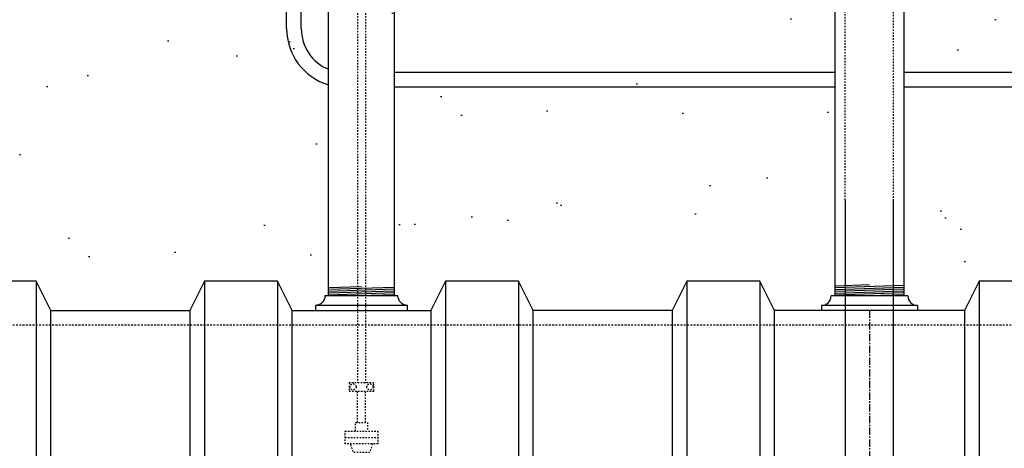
# Model space of a CAD drawing. Extents: x -285 to 5863, y 308 to 3178.
# Tile 328 of 622: x 1737 to 1804, y 906 to 935. Entities that reach past the tile are written whole.
import ezdxf

# ---------------------------------------------------------------- set-up
doc = ezdxf.new("R2010")
doc.units = 0
doc.header["$MEASUREMENT"] = 0
doc.header["$PDSIZE"] = 1
for name, pattern in [('CENTER1', [0.6625, 0.5, -0.075, 0.0125, -0.075]), ('HIDDEN3', [0.1875, 0.125, -0.0625]), ('HIDDEN5', [0.05, 0.025, -0.025])]:
    doc.linetypes.add(name, pattern=pattern)
doc.layers.get('DEFPOINTS').update_dxf_attribs({"linetype": 'CONTINUOUS'})
for name, color, linetype in [('CENTERLINE', 3, 'CENTER1'), ('CONDUIT', 2, 'CONTINUOUS'), ('DIM', 3, 'CONTINUOUS'), ('FILL-TUBE', 1, 'CONTINUOUS'), ('GALV-4', 4, 'CONTINUOUS'), ('GALV-4-PIPE', 4, 'CONTINUOUS'), ('PEAGRAVEL-HATCH', 3, 'CONTINUOUS'), ('PROBE', 2, 'CONTINUOUS'), ('TANK-BUNG-OPENING-4', 3, 'CONTINUOUS'), ('TANK-UST', 5, 'CONTINUOUS'), ('TANK-UST-RIB', 7, 'CONTINUOUS')]:
    doc.layers.add(name, color=color, linetype=linetype)
doc.styles.add('SIMPLEX', font='simplex')
doc.dimstyles.new('DIM64', dxfattribs={"dimscale": 64, "dimtxt": 0.09375, "dimasz": 0.09375, "dimexe": 0.0625, "dimexo": 0.0625, "dimgap": 0.046875, "dimtad": 1, "dimdec": 4, "dimzin": 3, "dimdsep": 46, "dimlunit": 4, "dimtxsty": 'SIMPLEX', "dimcen": 0, "dimclrd": 256, "dimclre": 256, "dimclrt": 256, "dimadec": 0, "dimazin": 0, "dimtfac": 1, "dimtdec": 4, "dimtmove": 0, "dimatfit": 3, "dimfxl": 1, "dimfrac": 2, "dimtolj": 1, "dimtzin": 0, "dimarcsym": 0})

# ---------------------------------------------------------------- blocks, each defined once
blk = doc.blocks.new('*D13')
at = {"layer": 'DEFPOINTS', "color": 0, "transparency": 16777216}
for p in [(1368.547, 978.296), (2031.773, 978.015), (1368.547, 700.523)]:
    blk.add_point(p, dxfattribs=at)
at = {"layer": 'DIM', "lineweight": -2, "transparency": 16777216}
for p, q in [((1368.547, 974.296), (1368.547, 696.523)), ((2031.773, 974.015), (2031.773, 696.523)), ((2025.773, 700.523), (1374.547, 700.523))]:
    blk.add_line(p, q, dxfattribs=at)
at = {"layer": 'DIM', "transparency": 16777216}
for points in [[(1374.547, 701.523), (1374.547, 699.523), (1368.547, 700.523)], [(2025.773, 701.523), (2025.773, 699.523), (2031.773, 700.523)]]:
    blk.add_solid(points, dxfattribs=at)
at = {"layer": 'DIM', "transparency": 16777216, "insert": (1700.16, 708.095), "char_height": 6, "attachment_point": 5, "style": 'SIMPLEX'}
blk.add_mtext('\\A1;55\'-3 1/4" (F.V. TANK SLAB)', dxfattribs=at)

msp = doc.modelspace()

# ---------------------------------------------------------------- hatches: boundary and pattern name
at = {"layer": 'PEAGRAVEL-HATCH'}
h = msp.add_hatch(dxfattribs=at)
h.set_pattern_fill('AR-SAND', color=256, scale=7.5, style=0)
h.set_pattern_definition([(37.5, (718.444, 45.845), (-0.47245, 14.45118), [0, -11.4, 0, -12.75, 0, -12.1875]), (7.5, (718.444, 45.845), (13.27333, 21.1661), [0, -6.15, 0, -10.275, 0, -3.9375]), (327.5, (709.219, 45.845), (23.35606, 0.04244), [0, -3.75, 0, -13.5, 0, -17.625]), (317.5, (709.219, 45.845), (22.54595, 6.58257), [0, -1.875, 0, -8.85, 0, -10.125])])
h.paths.add_polyline_path([(1792.63796, 960.7742), (1792.56053, 961.96392), (1788.1935, 963.30445), (1787.88184, 965.17744), (1787.88184, 966.77867), (1786.86078, 967.21286), (1786.86078, 978.01471), (1767.96478, 978.01471), (1767.89547, 973.7036), (1760.8542, 973.7036), (1760.86045, 935.26579), (1792.769, 935.26579)])
h.paths.add_polyline_path([(1792.76924, 934.26579), (1760.86045, 934.26579), (1760.8542, 916.52404), (1761.7534, 915.87484), (1761.7534, 915.52404), (1763.36045, 915.52328), (1764.36045, 917.52328), (1769.36045, 917.52328), (1770.36045, 915.52328), (1779.86045, 915.52328), (1780.86045, 917.52328), (1785.86045, 917.52328), (1786.86045, 915.52328), (1791.84761, 915.52328), (1791.84761, 915.87408), (1792.49681, 916.52328), (1792.76924, 916.52328)])
h = msp.add_hatch(dxfattribs=at)
h.set_pattern_fill('AR-SAND', color=256, scale=7.5, style=0)
h.set_pattern_definition([(37.5, (670.638, -23.038), (-0.47245, 14.45118), [0, -11.4, 0, -12.75, 0, -12.1875]), (7.5, (670.638, -23.038), (13.27333, 21.1661), [0, -6.15, 0, -10.275, 0, -3.9375]), (327.5, (661.413, -23.038), (23.35606, 0.04244), [0, -3.75, 0, -13.5, 0, -17.625]), (317.5, (661.413, -23.038), (22.54595, 6.58257), [0, -1.875, 0, -8.85, 0, -10.125])])
h.paths.add_polyline_path([(1827.52416, 960.77417), (1827.39924, 960.77417), (1827.3218, 961.9639), (1822.95477, 963.30442), (1822.64312, 965.17741), (1822.58467, 966.93923), (1821.62206, 967.21283), (1821.62206, 978.01471), (1805.17226, 978.01471), (1805.17226, 967.17774), (1804.16052, 966.93926), (1804.10207, 965.17744), (1803.79042, 963.30445), (1799.42339, 961.96392), (1799.22104, 960.7742), (1799.22716, 935.26579), (1827.62534, 935.26579)])
h.paths.add_polyline_path([(1827.62545, 934.26579), (1799.23158, 934.26579), (1799.23158, 916.52321), (1799.50818, 916.52328), (1800.15738, 915.87408), (1801.62181, 915.52328), (1802.62181, 917.52328), (1807.62181, 917.52328), (1808.62181, 915.52328), (1818.12181, 915.52328), (1819.12181, 917.52328), (1824.12181, 917.52328), (1825.12182, 915.52327), (1826.59734, 915.69867), (1827.29368, 917.52328), (1826.93244, 923.08613), (1827.62669, 923.08616)])
h = msp.add_hatch(dxfattribs=at)
h.set_pattern_fill('AR-SAND', color=256, scale=7.5, style=0)
h.set_pattern_definition([(37.5, (692.983, 36.183), (-0.47245, 14.45118), [0, -11.4, 0, -12.75, 0, -12.1875]), (7.5, (692.983, 36.183), (13.27333, 21.1661), [0, -6.15, 0, -10.275, 0, -3.9375]), (327.5, (683.758, 36.183), (23.35606, 0.04244), [0, -3.75, 0, -13.5, 0, -17.625]), (317.5, (683.758, 36.183), (22.54595, 6.58257), [0, -1.875, 0, -8.85, 0, -10.125])])
h.paths.add_polyline_path([(1752.74923, 973.50716), (1750.99999, 973.69919), (1750.99999, 977.85625), (1719.952, 977.85625), (1719.952, 973.69919), (1712.90518, 973.69919), (1712.90518, 937.00993), (1749.74881, 937.00993), (1751.87014, 937.88861), (1752.74881, 940.00993)])
h.paths.add_polyline_path([(1758.11557, 934.42627), (1756.04522, 935.868), (1755.2496, 938.26215), (1755.2496, 973.69919), (1753.74923, 973.69919), (1753.74884, 940.00993), (1752.57724, 937.1815), (1749.74881, 936.00993), (1712.90518, 936.00551), (1712.90518, 930.04963), (1713.15518, 930.04963), (1713.80438, 929.40043), (1713.80438, 929.04963), (1725.08221, 929.04886), (1729.32485, 927.2915), (1731.08221, 923.04886), (1731.08221, 915.51886), (1732.12181, 915.51886), (1733.12181, 917.51886), (1738.12181, 917.51886), (1739.12181, 915.51886), (1748.62181, 915.51886), (1749.62181, 917.51886), (1754.62181, 917.51886), (1755.62181, 915.51886), (1757.21637, 915.69503), (1757.86557, 916.51963), (1758.11557, 916.51963)])

# ---------------------------------------------------------------- linework, layer by layer
at = {"layer": 'CENTERLINE'}
msp.add_line((1795.12181, 915.52328), (1795.12181, 793.52328), dxfattribs=at)
at = {"layer": 'CONDUIT'}
for p, q in [((1755.2496, 934.78697), (1755.2496, 964.5751)), ((1756.2496, 934.78697), (1756.2496, 964.5751)), ((1792.76982, 931.7862), (1762.62181, 931.7862)), ((1827.62534, 931.7862), (1797.46661, 931.7862)), ((1792.77006, 930.7862), (1762.62181, 930.7862)), ((1827.62545, 930.7862), (1797.46685, 930.7862))]:
    msp.add_line(p, q, dxfattribs=at)
for radius, end in [(4, 253.5303099), (3, 247.7894801)]:
    msp.add_arc((1759.2496, 934.78697), radius, 180, end, dxfattribs=at)
at = {"layer": 'FILL-TUBE', "color": 1}
for p, q in [((1793.46383, 923.08497), (1793.46383, 804.34023)), ((1796.76889, 912.29939), (1796.76889, 923.08497)), ((1796.77979, 804.34023), (1796.76889, 912.29939))]:
    msp.add_line(p, q, dxfattribs=at)
at = {"layer": 'FILL-TUBE', "color": 1, "linetype": 'HIDDEN5'}
for points in [[(1793.452, 923.08497), (1793.452, 969.73364), (1793.00849, 969.73364)], [(1797.2124, 969.73364), (1796.74309, 969.73364), (1796.74309, 923.08497)]]:
    msp.add_lwpolyline(points, dxfattribs=at)
at = {"layer": 'GALV-4', "color": 7}
for p, q in [((1795.11533, 917.27371), (1792.76205, 917.19445)), ((1797.45884, 917.22758), (1792.76205, 917.06938)), ((1797.45884, 917.10251), (1792.76205, 916.94431)), ((1797.45884, 916.97744), (1792.76205, 916.81924)), ((1797.45884, 916.85237), (1792.76205, 916.69416)), ((1797.45884, 916.7273), (1792.76205, 916.56909)), ((1797.45884, 916.60223), (1795.11533, 916.52329))]:
    msp.add_line(p, q, dxfattribs=at)
at = {"layer": 'GALV-4', "color": 1}
msp.add_lwpolyline([(1797.45884, 964.77028), (1797.47021, 916.52328), (1792.77342, 916.52328), (1792.76205, 964.77028)], close=True, dxfattribs=at)
at = {"layer": 'GALV-4-PIPE', "color": 7}
for p, q in [((1760.36557, 917.15358), (1758.11557, 917.07779)), ((1762.61557, 917.10429), (1758.11557, 916.95272)), ((1762.61557, 916.97922), (1758.11557, 916.82765)), ((1762.61557, 916.85415), (1758.11557, 916.70258)), ((1762.61557, 916.72908), (1758.11557, 916.57751)), ((1762.61557, 916.60401), (1760.24057, 916.52401))]:
    msp.add_line(p, q, dxfattribs=at)
at = {"layer": 'GALV-4-PIPE'}
msp.add_lwpolyline([(1762.61557, 916.52404), (1762.61557, 916.52404), (1758.11557, 916.52404), (1758.11557, 916.52404), (1758.11557, 974.24328), (1762.61557, 974.24328)], close=True, dxfattribs=at)
at = {"layer": 'PROBE', "color": 1, "linetype": 'HIDDEN5'}
for p, q in [((1760.09056, 907.88686), (1760.09056, 910.02715)), ((1760.65306, 907.88686), (1760.65306, 910.02715)), ((1759.24681, 906.85064), (1761.49681, 906.85064))]:
    msp.add_line(p, q, dxfattribs=at)
at = {"layer": 'PROBE', "color": 1, "linetype": 'HIDDEN5', "flags": 128}
for points in [[(1760.09056, 960.84241), (1760.09056, 955.16662), (1760.09056, 925.50589), (1760.09056, 910.58965)], [(1760.65306, 960.84241), (1760.65306, 955.87944), (1760.65306, 926.21871), (1760.65306, 910.58965)], [(1759.96856, 907.28837), (1759.96856, 907.88686), (1760.77507, 907.88686), (1760.77507, 907.28837)], [(1761.11731, 906.41292), (1760.91609, 905.81443), (1759.82753, 905.81443), (1759.62632, 906.41292)]]:
    msp.add_lwpolyline(points, dxfattribs=at)
at = {"layer": 'PROBE', "color": 1, "linetype": 'HIDDEN5'}
for points in [[(1759.52806, 910.58965), (1759.52806, 910.02715), (1761.21556, 910.02715), (1761.21556, 910.58965)], [(1759.24681, 907.28837), (1761.49681, 907.28837), (1761.49681, 906.41292), (1759.24681, 906.41292)]]:
    msp.add_lwpolyline(points, close=True, dxfattribs=at)
for centre in [(1759.79311, 910.3084), (1760.95052, 910.3084)]:
    msp.add_circle(centre, 0.2105, dxfattribs=at)
at = {"layer": 'TANK-BUNG-OPENING-4', "linetype": 'Continuous'}
msp.add_line((1763.51477, 915.87484), (1757.21637, 915.87484), dxfattribs=at)
msp.add_lwpolyline([(1763.51477, 915.52404), (1763.51477, 915.87484, -0.41421356), (1762.86557, 916.52404), (1757.86557, 916.52404, -0.41421356), (1757.21637, 915.87484), (1757.21637, 915.52404)], format="xyb", dxfattribs=at)
at = {"layer": 'TANK-UST', "color": 1}
for p, q in [((1797.74681, 916.52328), (1792.49681, 916.52328)), ((1791.84761, 915.87408), (1791.84761, 915.52328)), ((1798.39601, 915.87408), (1791.84761, 915.87408)), ((1798.39601, 915.87408), (1798.39601, 915.52328))]:
    msp.add_line(p, q, dxfattribs=at)
at = {"layer": 'TANK-UST'}
for p, q in [((1739.12181, 915.52328), (1748.62181, 915.52328)), ((1739.12181, 915.52328), (1748.62181, 915.52328)), ((1755.62181, 915.52328), (1765.12181, 915.52328)), ((1781.62181, 915.52328), (1772.12181, 915.52328)), ((1801.62181, 915.52328), (1788.62181, 915.52328))]:
    msp.add_line(p, q, dxfattribs=at)
at = {"layer": 'TANK-UST', "color": 2, "linetype": 'HIDDEN3'}
msp.add_lwpolyline([(1732.1243, 794.52328), (1739.1243, 794.52328), (1740.6243, 795.52328), (1746.6243, 795.52328), (1748.1243, 794.52328), (1772.33022, 794.52328), (1773.83137, 795.52404), (1779.83137, 795.52404), (1781.33252, 794.52328), (1825.62181, 794.52328), (1827.12181, 795.52328), (1849.12181, 795.52328), (1850.62181, 794.52328), (1907.64136, 794.52328), (1912.13456, 794.52328, 0.9539575), (1912.13456, 914.52328), (1907.64136, 914.52328), (1682.64136, 914.52328)], format="xyb", dxfattribs=at)
at = {"layer": 'TANK-UST', "color": 1}
for centre, start, end in [((1791.84761, 916.52328), 270, 0), ((1798.39601, 916.52328), 180, 270)]:
    msp.add_arc(centre, 0.6492, start, end, dxfattribs=at)
at = {"layer": 'TANK-UST-RIB', "color": 7}
for p, q in [((1738.12181, 917.52328), (1738.12181, 791.52328)), ((1749.62181, 917.52328), (1749.62181, 791.52328)), ((1754.62181, 917.52328), (1754.62181, 791.52328)), ((1766.12181, 917.52328), (1766.12181, 791.52328)), ((1771.12181, 917.52328), (1771.12181, 791.52328)), ((1782.62181, 917.52328), (1782.62181, 791.52328)), ((1787.62181, 917.52328), (1787.62181, 791.52328)), ((1802.62181, 917.52328), (1802.62181, 791.52328))]:
    msp.add_line(p, q, dxfattribs=at)
at = {"layer": 'TANK-UST-RIB', "color": 5}
for points in [[(1733.12181, 791.52328), (1738.12181, 791.52328), (1739.12181, 793.52328), (1739.12181, 915.52328), (1738.12181, 917.52328), (1733.12181, 917.52328), (1732.12181, 915.52328), (1732.12181, 793.52328)], [(1749.62181, 791.52328), (1754.62181, 791.52328), (1755.62181, 793.52328), (1755.62181, 915.52328), (1754.62181, 917.52328), (1749.62181, 917.52328), (1748.62181, 915.52328), (1748.62181, 793.52328)], [(1766.12181, 791.52328), (1771.12181, 791.52328), (1772.12181, 793.52328), (1772.12181, 915.52328), (1771.12181, 917.52328), (1766.12181, 917.52328), (1765.12181, 915.52328), (1765.12181, 793.52328)], [(1782.62181, 791.52328), (1787.62181, 791.52328), (1788.62181, 793.52328), (1788.62181, 915.52328), (1787.62181, 917.52328), (1782.62181, 917.52328), (1781.62181, 915.52328), (1781.62181, 793.52328)], [(1802.62181, 791.52328), (1807.62181, 791.52328), (1808.62181, 793.52328), (1808.62181, 915.52328), (1807.62181, 917.52328), (1802.62181, 917.52328), (1801.62181, 915.52328), (1801.62181, 793.52328)]]:
    msp.add_lwpolyline(points, close=True, dxfattribs=at)

# ---------------------------------------------------------------- dimensions: what is measured, and where the dimension line sits
at = {"layer": 'DIM'}
dim = msp.add_linear_dim(base=(1368.54722, 700.52328), p1=(2031.77254, 978.01471), p2=(1368.54722, 978.29596), angle=180, text='<> (F.V. TANK SLAB)', dimstyle='DIM64', dxfattribs=at)
dim.commit()
dim.dimension.update_dxf_attribs({"geometry": '*D13', "text_midpoint": (1700.15988, 708.09471)})

doc.saveas('drawing.dxf')
